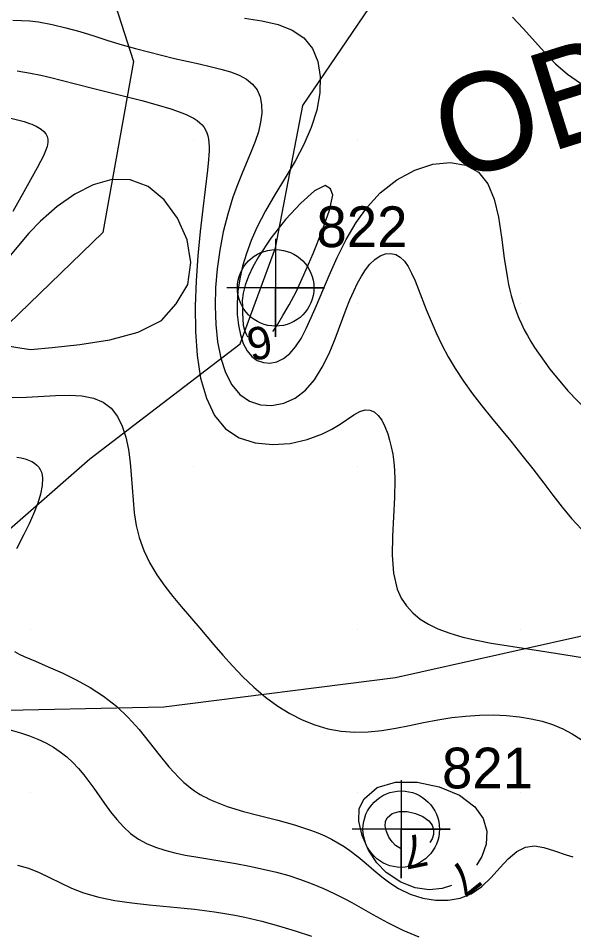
# Model space of a CAD drawing. Extents: x 2602990 to 2605851, y 618069 to 619180.
# Drawn here: x 2603739.2 to 2603773.3, y 618371.4 to 618427.5 of the extents above; entities that cross this region are included whole.
import ezdxf

# ---------------------------------------------------------------- set-up
doc = ezdxf.new("R2010")
doc.units = 0
for name, color, linetype in [('DTM Contours Minor', 7, 'Continuous'), ('DTM Contours Minor Text', 7, 'Continuous'), ('Exist DTM Breakline', 7, 'Continuous'), ('Exist DTM Crownline', 7, 'Continuous'), ('Exist DTM QL2 LIDAR Elevation Point', 7, 'Continuous'), ('Exist DTM Regular Point CELL', 7, 'Continuous'), ('Exist DTM Regular Point Cogo Number', 7, 'Continuous'), ('Exist Roads EOP', 7, 'Continuous'), ('PH Exist DTM Obscure Area', 7, 'Continuous'), ('PH Exist DTM Obscure Area Text', 7, 'Continuous')]:
    doc.layers.add(name, color=color, linetype=linetype)

# ---------------------------------------------------------------- blocks, each defined once
blk = doc.blocks.new('EXIST DTM REGULAR POINT')
at = {"layer": 'Exist DTM Regular Point CELL'}
blk.add_lwpolyline([(0, 0.06), (0, -0.06), (0, 0), (0.06, 0), (-0.06, 0)], dxfattribs=at)
blk.add_circle((0, 0), 0.0469, dxfattribs=at)

msp = doc.modelspace()

# ---------------------------------------------------------------- linework, layer by layer
at = {"layer": 'DTM Contours Minor'}
for points in [[(2603738.913, 618427.389), (2603739.437, 618427.381), (2603739.957, 618427.345), (2603740.475, 618427.283), (2603741.32, 618427.131), (2603742.168, 618426.929), (2603743.021, 618426.689), (2603743.879, 618426.426), (2603744.742, 618426.154), (2603745.612, 618425.888), (2603746.419, 618425.657), (2603747.226, 618425.441), (2603748.026, 618425.24), (2603748.813, 618425.051), (2603750.324, 618424.707), (2603751.012, 618424.553), (2603751.658, 618424.394), (2603752.252, 618424.22), (2603752.783, 618424.016), (2603753.238, 618423.771), (2603753.606, 618423.472), (2603753.878, 618423.111), (2603754.058, 618422.691), (2603754.15, 618422.218), (2603754.16, 618421.698), (2603754.094, 618421.139), (2603753.955, 618420.547), (2603753.762, 618419.955), (2603753.522, 618419.335), (2603752.964, 618418.004), (2603752.674, 618417.287), (2603752.396, 618416.531), (2603752.077, 618415.502), (2603751.807, 618414.419), (2603751.59, 618413.297), (2603751.431, 618412.152), (2603751.334, 618410.999), (2603751.303, 618409.851), (2603751.342, 618408.733), (2603751.458, 618407.664), (2603751.657, 618406.671), (2603751.945, 618405.784), (2603752.331, 618405.03), (2603752.82, 618404.437), (2603753.411, 618404.03), (2603754.078, 618403.808), (2603754.789, 618403.768), (2603755.509, 618403.906), (2603756.205, 618404.22), (2603756.844, 618404.704), (2603757.393, 618405.341), (2603757.869, 618406.105), (2603758.287, 618406.957), (2603758.662, 618407.859), (2603759.345, 618409.668), (2603759.57, 618410.232), (2603759.797, 618410.763), (2603760.031, 618411.254), (2603760.271, 618411.697), (2603760.521, 618412.089), (2603760.783, 618412.42), (2603761.097, 618412.721), (2603761.421, 618412.933), (2603761.747, 618413.056), (2603762.066, 618413.087), (2603762.37, 618413.024), (2603762.652, 618412.866), (2603762.903, 618412.616), (2603763.132, 618412.282), (2603763.346, 618411.875), (2603763.554, 618411.406), (2603763.762, 618410.885), (2603764.245, 618409.648), (2603764.536, 618408.942), (2603764.855, 618408.218), (2603765.204, 618407.484), (2603765.588, 618406.75), (2603766.009, 618406.025), (2603766.519, 618405.244), (2603767.067, 618404.483), (2603767.642, 618403.74), (2603768.233, 618403.01), (2603769.417, 618401.58), (2603770.107, 618400.725), (2603770.779, 618399.868), (2603771.44, 618399), (2603771.996, 618398.258), (2603772.561, 618397.525), (2603773.143, 618396.823), (2603773.753, 618396.178)], [(2603753.112, 618427.51), (2603754.178, 618427.354), (2603755.165, 618427.125), (2603756.034, 618426.787), (2603756.744, 618426.305), (2603757.263, 618425.655), (2603757.592, 618424.856), (2603757.741, 618423.94), (2603757.72, 618422.939), (2603757.536, 618421.883), (2603757.2, 618420.804), (2603756.748, 618419.774), (2603756.203, 618418.75), (2603755.603, 618417.731), (2603754.988, 618416.715), (2603754.395, 618415.699), (2603753.864, 618414.684), (2603753.511, 618413.883), (2603753.219, 618413.087), (2603752.988, 618412.299), (2603752.818, 618411.525), (2603752.708, 618410.771), (2603752.657, 618410.041), (2603752.665, 618409.346), (2603752.73, 618408.693), (2603752.852, 618408.096), (2603753.031, 618407.567), (2603753.264, 618407.121), (2603753.551, 618406.769), (2603753.889, 618406.525), (2603754.266, 618406.389), (2603754.668, 618406.363), (2603755.08, 618406.448), (2603755.489, 618406.644), (2603755.879, 618406.953), (2603756.236, 618407.368), (2603756.57, 618407.88), (2603756.889, 618408.478), (2603757.201, 618409.15), (2603757.514, 618409.884), (2603758.288, 618411.74), (2603758.781, 618412.841), (2603759.33, 618413.934), (2603759.946, 618414.983), (2603760.641, 618415.953), (2603761.429, 618416.809), (2603762.449, 618417.611), (2603763.545, 618418.199), (2603764.654, 618418.556), (2603765.716, 618418.665), (2603766.668, 618418.51), (2603767.449, 618418.073), (2603768.012, 618417.36), (2603768.399, 618416.416), (2603768.661, 618415.302), (2603768.85, 618414.078), (2603769.017, 618412.806), (2603769.214, 618411.547), (2603769.284, 618411.192), (2603769.362, 618410.843), (2603769.448, 618410.499), (2603769.545, 618410.159), (2603769.651, 618409.824), (2603769.77, 618409.491), (2603769.915, 618409.127), (2603770.075, 618408.766), (2603770.251, 618408.405), (2603770.443, 618408.044), (2603770.652, 618407.682), (2603770.877, 618407.317), (2603771.815, 618405.99), (2603772.913, 618404.669), (2603774.113, 618403.408)], [(2603769.522, 618427.58), (2603770.18, 618426.888), (2603771.482, 618425.428), (2603772.165, 618424.724), (2603772.897, 618424.081), (2603773.698, 618423.529)], [(2603739.182, 618424.294), (2603739.997, 618424.147), (2603740.623, 618424.015), (2603741.248, 618423.869), (2603741.876, 618423.713), (2603743.795, 618423.216), (2603745.83, 618422.708), (2603746.818, 618422.457), (2603747.748, 618422.204), (2603748.594, 618421.947), (2603749.328, 618421.684), (2603749.58, 618421.578), (2603749.811, 618421.468), (2603750.019, 618421.355), (2603750.205, 618421.234), (2603750.369, 618421.106), (2603750.51, 618420.969), (2603750.629, 618420.82), (2603750.726, 618420.659), (2603750.803, 618420.485), (2603750.862, 618420.295), (2603750.902, 618420.089), (2603750.927, 618419.866), (2603750.936, 618419.635), (2603750.934, 618419.386), (2603750.92, 618419.119), (2603750.897, 618418.831), (2603750.831, 618418.195), (2603750.545, 618415.824), (2603750.388, 618414.431), (2603750.247, 618412.947), (2603750.14, 618411.406), (2603750.084, 618409.844), (2603750.099, 618408.305), (2603750.204, 618406.823), (2603750.42, 618405.442), (2603750.768, 618404.204), (2603751.266, 618403.153), (2603751.937, 618402.333), (2603752.786, 618401.777), (2603753.769, 618401.462), (2603754.827, 618401.36), (2603755.904, 618401.438), (2603756.941, 618401.666), (2603757.881, 618402.014), (2603758.458, 618402.31), (2603758.966, 618402.624), (2603759.814, 618403.189), (2603760.17, 618403.386), (2603760.493, 618403.489), (2603760.782, 618403.48), (2603761.048, 618403.365), (2603761.291, 618403.153), (2603761.511, 618402.854), (2603761.708, 618402.476), (2603761.882, 618402.028), (2603761.999, 618401.645), (2603762.101, 618401.228), (2603762.185, 618400.777), (2603762.25, 618400.293), (2603762.295, 618399.778), (2603762.316, 618399.233), (2603762.297, 618398.116), (2603762.173, 618395.74), (2603762.161, 618394.573), (2603762.243, 618393.479), (2603762.467, 618392.505), (2603762.709, 618391.953), (2603763.025, 618391.466), (2603763.413, 618391.038), (2603763.868, 618390.666), (2603764.385, 618390.343), (2603764.96, 618390.065), (2603765.689, 618389.792), (2603766.481, 618389.562), (2603767.327, 618389.366), (2603768.219, 618389.194), (2603769.15, 618389.036), (2603772.671, 618388.485), (2603773.947, 618388.29)], [(2603738.779, 618421.383), (2603739.604, 618421.171), (2603739.925, 618421.063), (2603740.071, 618421.007), (2603740.207, 618420.949), (2603740.334, 618420.889), (2603740.45, 618420.828), (2603740.648, 618420.703), (2603740.807, 618420.57), (2603740.929, 618420.425), (2603741.012, 618420.266), (2603741.055, 618420.091), (2603741.059, 618419.898), (2603741.015, 618419.651), (2603740.923, 618419.375), (2603740.788, 618419.066), (2603740.613, 618418.721), (2603740.405, 618418.338), (2603739.581, 618416.868), (2603738.919, 618415.666)], [(2603748.912, 618410), (2603749.629, 618411.18), (2603749.822, 618412.53), (2603749.584, 618413.929), (2603749.006, 618415.253), (2603748.178, 618416.382), (2603747.194, 618417.194), (2603746.105, 618417.602), (2603744.976, 618417.616), (2603743.834, 618417.302), (2603742.707, 618416.727), (2603741.624, 618415.96), (2603740.613, 618415.065), (2603739.901, 618414.332), (2603739.25, 618413.58), (2603738.777, 618412.972)], [(2603758.374, 618417.055), (2603758.044, 618417.255), (2603757.399, 618416.917), (2603756.554, 618416.175), (2603755.622, 618415.165), (2603754.718, 618414.022), (2603753.955, 618412.884), (2603753.611, 618412.261), (2603753.347, 618411.684), (2603753.155, 618411.149), (2603753.025, 618410.654), (2603752.963, 618410.208), (2603752.977, 618409.828), (2603752.981, 618409.436), (2603753.015, 618408.679), (2603753.102, 618408.385), (2603753.209, 618408.131), (2603753.298, 618407.978)], [(2603754.84, 618408.295), (2603754.86, 618408.321), (2603755.141, 618408.74), (2603755.463, 618409.274), (2603755.837, 618409.933), (2603756.27, 618410.729), (2603756.734, 618411.765), (2603757.308, 618413.08), (2603757.874, 618414.47), (2603758.318, 618415.732), (2603758.523, 618416.662), (2603758.374, 618417.055)], [(2603737.653, 618411.318), (2603737.284, 618410.681), (2603737.018, 618410.173), (2603736.807, 618409.704), (2603736.662, 618409.275), (2603736.594, 618408.89), (2603736.613, 618408.549), (2603736.729, 618408.254), (2603736.945, 618408.013), (2603737.274, 618407.808), (2603737.731, 618407.631), (2603738.328, 618407.476), (2603739.08, 618407.333), (2603740, 618407.196), (2603741.322, 618407.319), (2603743.016, 618407.497), (2603744.851, 618407.79), (2603746.599, 618408.263), (2603748.029, 618408.979), (2603748.912, 618410)], [(2603738.877, 618404.249), (2603739.759, 618404.275), (2603741.519, 618404.375), (2603742.359, 618404.392), (2603743.142, 618404.349), (2603743.849, 618404.218), (2603744.456, 618403.97), (2603744.942, 618403.593), (2603745.326, 618403.095), (2603745.62, 618402.495), (2603745.839, 618401.812), (2603745.995, 618401.064), (2603746.101, 618400.269), (2603746.167, 618399.506), (2603746.276, 618397.947), (2603746.355, 618397.171), (2603746.473, 618396.409), (2603746.65, 618395.671), (2603746.939, 618394.861), (2603747.31, 618394.094), (2603747.742, 618393.369), (2603748.217, 618392.685), (2603748.716, 618392.041), (2603749.219, 618391.436), (2603750.373, 618390.097), (2603751.228, 618389.081), (2603751.777, 618388.444), (2603752.368, 618387.786), (2603753.002, 618387.127), (2603753.679, 618386.484), (2603754.397, 618385.875), (2603755.156, 618385.318), (2603755.88, 618384.872), (2603756.633, 618384.489), (2603757.412, 618384.177), (2603758.211, 618383.94), (2603759.028, 618383.785), (2603759.857, 618383.718), (2603760.688, 618383.74), (2603761.527, 618383.832), (2603762.372, 618383.974), (2603763.225, 618384.145), (2603764.083, 618384.324), (2603764.947, 618384.489), (2603765.801, 618384.62), (2603766.654, 618384.716), (2603767.502, 618384.771), (2603768.339, 618384.785), (2603769.161, 618384.752), (2603769.962, 618384.672), (2603770.662, 618384.555), (2603771.338, 618384.395), (2603771.987, 618384.189), (2603772.606, 618383.935), (2603773.192, 618383.631), (2603773.742, 618383.276)], [(2603739.156, 618400.602), (2603739.42, 618400.547), (2603739.661, 618400.482), (2603739.879, 618400.408), (2603740.073, 618400.32), (2603740.242, 618400.219), (2603740.382, 618400.105), (2603740.499, 618399.976), (2603740.591, 618399.831), (2603740.66, 618399.67), (2603740.706, 618399.494), (2603740.73, 618399.301), (2603740.712, 618398.847), (2603740.61, 618398.332), (2603740.436, 618397.764), (2603740.2, 618397.153), (2603739.913, 618396.509), (2603739.586, 618395.841), (2603739.128, 618394.962)], [(2603739.01, 618388.67), (2603739.303, 618388.521), (2603739.616, 618388.375), (2603740.292, 618388.08), (2603741.086, 618387.739), (2603741.926, 618387.364), (2603742.786, 618386.945), (2603743.643, 618386.473), (2603744.474, 618385.938), (2603745.254, 618385.332), (2603745.982, 618384.635), (2603746.649, 618383.884), (2603747.275, 618383.109), (2603747.876, 618382.341), (2603748.471, 618381.61), (2603749.077, 618380.946), (2603749.232, 618380.795), (2603749.389, 618380.649), (2603749.549, 618380.51), (2603749.713, 618380.376), (2603749.88, 618380.249), (2603750.051, 618380.127), (2603750.219, 618380.016), (2603750.391, 618379.91), (2603750.567, 618379.809), (2603750.749, 618379.713), (2603750.935, 618379.62), (2603751.127, 618379.532), (2603752.052, 618379.173), (2603753.052, 618378.867), (2603754.095, 618378.591), (2603755.147, 618378.323), (2603756.178, 618378.042), (2603757.153, 618377.726), (2603757.6, 618377.553), (2603758.027, 618377.366), (2603758.436, 618377.164), (2603758.827, 618376.948), (2603759.203, 618376.716), (2603759.563, 618376.469), (2603760.069, 618376.079), (2603760.556, 618375.671), (2603761.035, 618375.258), (2603761.518, 618374.856), (2603762.016, 618374.481), (2603762.538, 618374.147), (2603763.265, 618373.797), (2603764.029, 618373.553), (2603764.807, 618373.424), (2603765.577, 618373.42), (2603766.314, 618373.549), (2603766.996, 618373.822), (2603767.642, 618374.267), (2603768.222, 618374.815), (2603768.758, 618375.4), (2603769.272, 618375.951), (2603769.786, 618376.402), (2603770.323, 618376.682), (2603770.866, 618376.748), (2603771.457, 618376.656), (2603772.102, 618376.459), (2603772.808, 618376.211), (2603773.231, 618376.077)], [(2603738.527, 618383.926), (2603739.389, 618383.696), (2603739.934, 618383.512), (2603740.451, 618383.305), (2603740.937, 618383.072), (2603741.394, 618382.814), (2603741.82, 618382.529), (2603742.216, 618382.217), (2603742.59, 618381.87), (2603742.937, 618381.498), (2603743.263, 618381.107), (2603743.574, 618380.7), (2603743.874, 618380.283), (2603744.528, 618379.35), (2603744.895, 618378.85), (2603745.279, 618378.372), (2603745.686, 618377.925), (2603746.126, 618377.521), (2603746.605, 618377.171), (2603747.105, 618376.894), (2603747.645, 618376.667), (2603748.221, 618376.481), (2603748.83, 618376.326), (2603749.468, 618376.193), (2603750.132, 618376.073), (2603752.581, 618375.663), (2603753.417, 618375.508), (2603754.248, 618375.335), (2603755.066, 618375.138), (2603755.813, 618374.927), (2603756.54, 618374.69), (2603757.249, 618374.429), (2603757.938, 618374.144), (2603758.608, 618373.836), (2603759.259, 618373.506), (2603759.689, 618373.272), (2603760.97, 618372.537), (2603761.409, 618372.291), (2603761.862, 618372.048), (2603762.798, 618371.591), (2603763.781, 618371.167)], [(2603760.439, 618379.64), (2603761.233, 618380.339), (2603762.368, 618380.662), (2603763.689, 618380.657), (2603765.041, 618380.373), (2603766.272, 618379.856), (2603767.227, 618379.155), (2603767.733, 618378.438), (2603767.951, 618377.661), (2603767.914, 618376.867), (2603767.658, 618376.098), (2603767.323, 618375.568)], [(2603765.79, 618374.333), (2603765.221, 618374.135), (2603764.414, 618374.055), (2603763.561, 618374.177), (2603762.678, 618374.525), (2603761.784, 618375.121), (2603761.215, 618375.713), (2603760.709, 618376.499), (2603760.323, 618377.383), (2603760.112, 618378.266), (2603760.132, 618379.051), (2603760.439, 618379.64)], [(2603761.858, 618378.476), (2603762.158, 618378.74), (2603762.582, 618378.86), (2603763.076, 618378.856), (2603763.581, 618378.748), (2603764.043, 618378.554), (2603764.404, 618378.294), (2603764.599, 618378.032), (2603764.689, 618377.75), (2603764.684, 618377.461), (2603764.595, 618377.182), (2603764.456, 618376.959)], [(2603762.663, 618376.589), (2603762.363, 618376.782), (2603762.146, 618376.999), (2603761.955, 618377.294), (2603761.812, 618377.626), (2603761.734, 618377.96), (2603761.743, 618378.256), (2603761.858, 618378.476)], [(2603739.207, 618375.574), (2603739.868, 618375.382), (2603740.516, 618375.117), (2603741.164, 618374.807), (2603741.825, 618374.479), (2603742.512, 618374.158), (2603743.239, 618373.872), (2603744.172, 618373.603), (2603745.165, 618373.403), (2603746.201, 618373.255), (2603747.263, 618373.142), (2603749.406, 618372.943), (2603750.035, 618372.875), (2603750.659, 618372.798), (2603751.278, 618372.711), (2603751.895, 618372.612), (2603752.511, 618372.5), (2603753.128, 618372.374), (2603754.16, 618372.131), (2603755.19, 618371.851), (2603756.21, 618371.541), (2603757.212, 618371.207)]]:
    msp.add_lwpolyline(points, dxfattribs=at)
at = {"layer": 'Exist DTM Breakline'}
msp.add_spline([(2603751.583, 618450.596), (2603768.954, 618435.891), (2603805.072, 618414.752), (2603828.46, 618387.458), (2603819.191, 618359.408), (2603788.513, 618315.278), (2603769.845, 618293.995), (2603740.578, 618255.58)], degree=3, dxfattribs=at)
at = {"layer": 'Exist DTM Crownline'}
msp.add_spline([(2603233.488, 618380.754), (2603285.185, 618400.095), (2603335.457, 618418.629), (2603390.812, 618439.069), (2603440.087, 618457.325), (2603493.996, 618477.231), (2603542.655, 618495.301), (2603600.808, 618516.867), (2603653.659, 618536.362), (2603706.222, 618555.742), (2603764.811, 618577.593), (2603823.52, 618599.847), (2603878.564, 618620.56), (2603937.951, 618643.078), (2603997.369, 618665.789), (2604036.209, 618680.665), (2604055.311, 618688.017)], degree=3, dxfattribs=at)
at = {"layer": 'Exist DTM QL2 LIDAR Elevation Point'}
for p, q in [((2603740, 618420), (2603740, 618420)), ((2603750, 618420), (2603750, 618420)), ((2603760, 618420), (2603760, 618420)), ((2603770, 618420), (2603770, 618420)), ((2603740, 618410), (2603740, 618410)), ((2603750, 618410), (2603750, 618410)), ((2603760, 618410), (2603760, 618410)), ((2603770, 618410), (2603770, 618410)), ((2603740, 618400), (2603740, 618400)), ((2603750, 618400), (2603750, 618400)), ((2603760, 618400), (2603760, 618400)), ((2603770, 618400), (2603770, 618400)), ((2603740, 618390), (2603740, 618390)), ((2603750, 618390), (2603750, 618390)), ((2603760, 618390), (2603760, 618390)), ((2603770, 618390), (2603770, 618390)), ((2603740, 618380), (2603740, 618380)), ((2603750, 618380), (2603750, 618380)), ((2603760, 618380), (2603760, 618380)), ((2603770, 618380), (2603770, 618380))]:
    msp.add_line(p, q, dxfattribs=at)
at = {"layer": 'Exist Roads EOP'}
for points in [[(2603230.17, 618389.98), (2603282.929, 618409.597), (2603332.773, 618427.868), (2603388.167, 618448.413), (2603437.203, 618466.721), (2603490.778, 618486.527), (2603539.039, 618504.558), (2603597.451, 618526.156), (2603651.053, 618545.972), (2603705.208, 618566.084), (2603762.02, 618587.183), (2603820.334, 618609.162), (2603876.341, 618629.99), (2603934.909, 618652.28), (2603996.409, 618675.568), (2604033.216, 618689.957), (2604052.01, 618697.199)], [(2604034.633, 618668.486), (2603984.89, 618650.123), (2603936.767, 618631.654), (2603888.195, 618613.335), (2603837.766, 618594.258), (2603782.918, 618573.705), (2603731.939, 618554.39), (2603671.126, 618532.171), (2603621.822, 618514.106), (2603561.545, 618491.877), (2603506.421, 618471.293), (2603452.163, 618451.33), (2603398.364, 618431.316), (2603341.431, 618410.355), (2603281.65, 618388.199), (2603223.033, 618366.475), (2603185.717, 618352.612)]]:
    msp.add_spline(points, degree=3, dxfattribs=at)
at = {"layer": 'PH Exist DTM Obscure Area'}
for points in [[(2603735.721, 618393.583), (2603743.636, 618400.492), (2603752.843, 618407.533), (2603755.01, 618413.436), (2603756.674, 618422.155), (2603761.415, 618429.145), (2603773.469, 618433.984), (2603782.672, 618441.378), (2603782.467, 618449.017), (2603771.823, 618454.657), (2603757.611, 618453.437), (2603748.126, 618450.155), (2603742.925, 618442.336), (2603743.494, 618433.643), (2603746.298, 618424.858), (2603744.419, 618414.373), (2603733.488, 618403.786)], [(2603837.855, 618385.694), (2603832.954, 618392.809), (2603825.93, 618400.488), (2603821.248, 618409.017), (2603818.223, 618416.624), (2603807.105, 618422.493), (2603800.155, 618413.362), (2603798.42, 618410.873), (2603795.06, 618406.485), (2603785.045, 618398.142), (2603775.146, 618389.917), (2603762.364, 618387.068), (2603748.159, 618385.26), (2603736.641, 618385.012)]]:
    msp.add_lwpolyline(points, dxfattribs=at)

# ---------------------------------------------------------------- block references
at = {"layer": 'Exist DTM Regular Point CELL', "xscale": 50, "yscale": 50}
for p in [(2603755.016, 618410.974), (2603762.71, 618377.778)]:
    msp.add_blockref('EXIST DTM REGULAR POINT', p, dxfattribs=at)

# ---------------------------------------------------------------- texts
at = {"layer": 'DTM Contours Minor Text'}
for s, rotation, p in [('6', 191.6122, (2603754.561, 618408.727)), ('7', 191.6676, (2603764.068, 618377.548)), ('7', 218.8534, (2603766.531, 618376.023))]:
    msp.add_text(s, height=2, rotation=rotation, dxfattribs=at).set_placement(p)
at = {"layer": 'Exist DTM Regular Point Cogo Number'}
for s, p in [('822', (2603757.516, 618413.474)), ('821', (2603765.21, 618380.278))]:
    msp.add_text(s, height=2.5, dxfattribs=at).set_placement(p)
at = {"layer": 'PH Exist DTM Obscure Area Text'}
msp.add_text('OBSCURED', height=6, rotation=17.4224, dxfattribs=at).set_placement((2603765.871, 618417.416))

doc.saveas('drawing.dxf')
